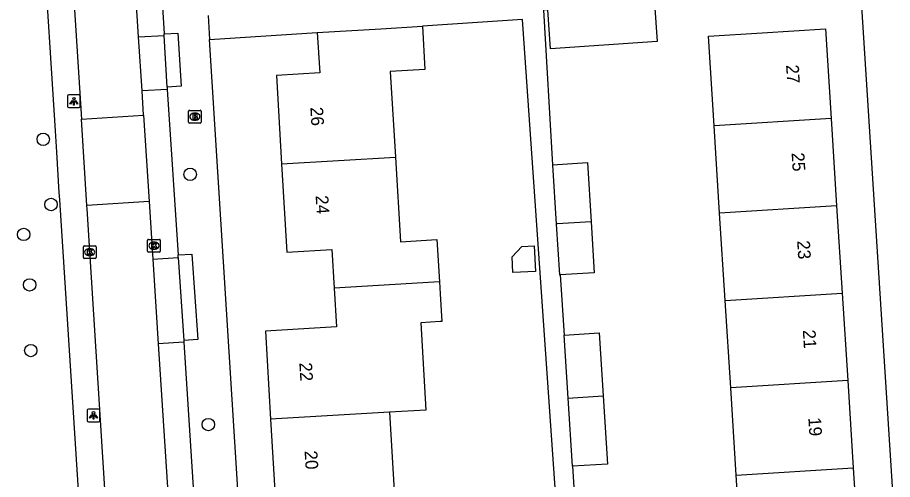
# Model space of a CAD drawing. Extents: x 159689 to 160786, y 387323 to 388339.
# Drawn here: x 160466.7 to 160535.6, y 388174.8 to 388211.2 of the extents above; entities that cross this region are included whole.
import ezdxf

# ---------------------------------------------------------------- set-up
doc = ezdxf.new("R2010")
doc.units = 0
for name, color, linetype in [('IMGEO_Boom', 7, 'Continuous'), ('IMGEO_Brandkraan', 7, 'Continuous'), ('IMGEO_Kolk', 7, 'Continuous'), ('IMGEO_Lichtpunt', 7, 'Continuous'), ('IMGEO_Pand', 7, 'Continuous'), ('IMGEO_Pand_nummerreeks', 7, 'Continuous'), ('IMGEO_Rijbaan_lokaal_open', 7, 'Continuous'), ('IMGEO_Voetpad_open', 7, 'Continuous')]:
    doc.layers.add(name, color=color, linetype=linetype)

msp = doc.modelspace()

# ---------------------------------------------------------------- linework, layer by layer
at = {"layer": 'IMGEO_Boom'}
for centre in [(160468.75, 388201.558), (160480.316, 388198.796), (160469.365, 388196.419), (160467.213, 388194.064), (160467.68, 388190.089), (160467.769, 388184.917), (160481.75, 388179.088)]:
    msp.add_circle(centre, 0.489, dxfattribs=at)
at = {"layer": 'IMGEO_Brandkraan'}
for p, q in [((160480.191, 388202.912), (160480.191, 388203.764)), ((160480.266, 388203.838), (160481.118, 388203.838)), ((160481.192, 388203.764), (160481.192, 388202.912)), ((160480.702, 388203.058), (160480.677, 388203.058)), ((160480.679, 388203.618), (160480.704, 388203.618)), ((160481.118, 388202.838), (160480.266, 388202.838))]:
    msp.add_line(p, q, dxfattribs=at)
for points in [[(160480.191, 388202.912), (160480.191, 388203.764)], [(160480.266, 388203.838), (160481.118, 388203.838)], [(160481.192, 388203.764), (160481.192, 388202.912)], [(160480.539, 388203.538), (160480.539, 388203.138), (160480.752, 388203.138)], [(160480.77, 388203.538), (160480.539, 388203.538)], [(160480.718, 388203.457), (160480.664, 388203.457), (160480.664, 388203.381)], [(160480.664, 388203.381), (160480.717, 388203.381)], [(160480.726, 388203.305), (160480.664, 388203.305), (160480.664, 388203.224)], [(160480.664, 388203.224), (160480.726, 388203.224)], [(160481.118, 388202.838), (160480.266, 388202.838)]]:
    msp.add_lwpolyline(points, dxfattribs=at)
for centre, radius, start, end in [((160480.268, 388203.762), 0.0765, 91.55205, 178.44795), ((160480.268, 388203.762), 0.0765, 91.55205, 178.44795), ((160481.116, 388203.762), 0.0765, 1.55205, 88.44795), ((160481.116, 388203.762), 0.0765, 1.55205, 88.44795), ((160480.719, 388203.419), 0.0379, 267.82845, 90.93552), ((160480.727, 388203.264), 0.0404, 269.87594, 90.50774), ((160480.758, 388203.389), 0.251, 268.66757, 293.53466), ((160480.774, 388203.393), 0.145, 59.4692, 91.53667), ((160480.799, 388203.44), 0.0922, 285.51372, 58.15012), ((160480.804, 388203.248), 0.105, 301.31148, 78.98903), ((160480.268, 388202.914), 0.0765, 181.55205, 268.44795), ((160480.268, 388202.914), 0.0765, 181.55205, 268.44795), ((160481.116, 388202.914), 0.0765, 271.55205, 358.44795), ((160481.116, 388202.914), 0.0765, 271.55205, 358.44795)]:
    msp.add_arc(centre, radius, start, end, dxfattribs=at)
for centre, major_axis, ratio, start_param, end_param in [((160480.678, 388203.338), (-0.387, 0.002), 0.722429, 4.712389, 7.853982), ((160480.703, 388203.338), (-0.39, 0.002), 0.717154, 1.570796, 4.712389)]:
    msp.add_ellipse(centre, major_axis=major_axis, ratio=ratio, start_param=start_param, end_param=end_param, dxfattribs=at)
at = {"layer": 'IMGEO_Kolk'}
for p, q in [((160476.968, 388192.75), (160476.968, 388193.602)), ((160477.043, 388193.676), (160477.895, 388193.676)), ((160477.456, 388193.456), (160477.481, 388193.456)), ((160477.969, 388193.602), (160477.969, 388192.75)), ((160471.909, 388192.24), (160471.909, 388193.092)), ((160471.984, 388193.166), (160472.836, 388193.166)), ((160472.397, 388192.946), (160472.422, 388192.946)), ((160472.91, 388193.092), (160472.91, 388192.24)), ((160477.895, 388192.676), (160477.043, 388192.676)), ((160477.479, 388192.896), (160477.454, 388192.896)), ((160472.836, 388192.166), (160471.984, 388192.166)), ((160472.42, 388192.386), (160472.395, 388192.386))]:
    msp.add_line(p, q, dxfattribs=at)
for points in [[(160476.968, 388192.75), (160476.968, 388193.602)], [(160477.043, 388193.676), (160477.895, 388193.676)], [(160477.289, 388193.376), (160477.412, 388193.376), (160477.412, 388193.225), (160477.542, 388193.376), (160477.706, 388193.376), (160477.56, 388193.225), (160477.713, 388192.976), (160477.561, 388192.976), (160477.476, 388193.14), (160477.412, 388193.073), (160477.412, 388192.976), (160477.289, 388192.976), (160477.289, 388193.376)], [(160477.969, 388193.602), (160477.969, 388192.75)], [(160471.909, 388192.24), (160471.909, 388193.092)], [(160471.984, 388193.166), (160472.836, 388193.166)], [(160472.23, 388192.866), (160472.353, 388192.866), (160472.353, 388192.715), (160472.483, 388192.866), (160472.647, 388192.866), (160472.501, 388192.715), (160472.654, 388192.466), (160472.502, 388192.466), (160472.417, 388192.63), (160472.353, 388192.563), (160472.353, 388192.466), (160472.23, 388192.466), (160472.23, 388192.866)], [(160472.91, 388193.092), (160472.91, 388192.24)], [(160477.895, 388192.676), (160477.043, 388192.676)], [(160472.836, 388192.166), (160471.984, 388192.166)]]:
    msp.add_lwpolyline(points, dxfattribs=at)
for centre, start, end in [((160477.045, 388193.6), 91.55205, 178.44795), ((160477.045, 388193.6), 91.55205, 178.44795), ((160477.893, 388193.6), 1.55205, 88.44795), ((160477.893, 388193.6), 1.55205, 88.44795), ((160471.986, 388193.09), 91.55205, 178.44795), ((160471.986, 388193.09), 91.55205, 178.44795), ((160472.834, 388193.09), 1.55205, 88.44795), ((160472.834, 388193.09), 1.55205, 88.44795), ((160477.045, 388192.752), 181.55205, 268.44795), ((160477.045, 388192.752), 181.55205, 268.44795), ((160477.893, 388192.752), 271.55205, 358.44795), ((160477.893, 388192.752), 271.55205, 358.44795), ((160471.986, 388192.242), 181.55205, 268.44795), ((160471.986, 388192.242), 181.55205, 268.44795), ((160472.834, 388192.242), 271.55205, 358.44795), ((160472.834, 388192.242), 271.55205, 358.44795)]:
    msp.add_arc(centre, 0.0765, start, end, dxfattribs=at)
for centre, major_axis, ratio, start_param, end_param in [((160477.455, 388193.176), (-0.387, 0.002), 0.722429, 4.712389, 7.853982), ((160477.48, 388193.176), (-0.39, 0.002), 0.717154, 1.570796, 4.712389), ((160472.396, 388192.666), (-0.387, 0.002), 0.722429, 4.712389, 7.853982), ((160472.421, 388192.666), (-0.39, 0.002), 0.717154, 1.570796, 4.712389)]:
    msp.add_ellipse(centre, major_axis=major_axis, ratio=ratio, start_param=start_param, end_param=end_param, dxfattribs=at)
at = {"layer": 'IMGEO_Lichtpunt'}
for p, q in [((160470.67, 388204.953), (160470.67, 388204.146)), ((160470.67, 388204.953), (160470.67, 388204.146)), ((160471.572, 388205.048), (160470.764, 388205.048)), ((160471.572, 388205.048), (160470.764, 388205.048)), ((160471.666, 388204.146), (160471.666, 388204.953)), ((160471.666, 388204.146), (160471.666, 388204.953)), ((160470.764, 388204.052), (160471.572, 388204.052)), ((160470.764, 388204.052), (160471.572, 388204.052)), ((160473.113, 388180.308), (160472.305, 388180.308)), ((160473.113, 388180.308), (160472.305, 388180.308)), ((160472.211, 388180.213), (160472.211, 388179.406)), ((160472.211, 388180.213), (160472.211, 388179.406)), ((160473.207, 388179.406), (160473.207, 388180.213)), ((160473.207, 388179.406), (160473.207, 388180.213)), ((160472.305, 388179.312), (160473.113, 388179.312)), ((160472.305, 388179.312), (160473.113, 388179.312))]:
    msp.add_line(p, q, dxfattribs=at)
for points in [[(160471.044, 388204.617), (160471.083, 388204.589), (160470.895, 388204.327), (160470.857, 388204.354), (160471.044, 388204.617)], [(160471.146, 388204.569), (160471.193, 388204.569), (160471.193, 388204.247), (160471.146, 388204.247), (160471.146, 388204.569)], [(160471.256, 388204.589), (160471.294, 388204.616), (160471.481, 388204.354), (160471.442, 388204.326), (160471.256, 388204.589)], [(160472.585, 388179.877), (160472.624, 388179.849), (160472.436, 388179.587), (160472.398, 388179.614), (160472.585, 388179.877)], [(160472.687, 388179.829), (160472.734, 388179.829), (160472.734, 388179.507), (160472.687, 388179.507), (160472.687, 388179.829)], [(160472.797, 388179.849), (160472.835, 388179.876), (160473.022, 388179.614), (160472.983, 388179.586), (160472.797, 388179.849)]]:
    msp.add_lwpolyline(points, dxfattribs=at)
for centre in [(160471.169, 388204.751), (160472.71, 388180.011)]:
    msp.add_circle(centre, 0.0994, dxfattribs=at)
for centre, start, end in [((160470.764, 388204.953), 90, 180), ((160470.764, 388204.953), 90, 180), ((160471.572, 388204.953), 0, 90), ((160471.572, 388204.953), 0, 90), ((160470.764, 388204.146), 180, 270), ((160470.764, 388204.146), 180, 270), ((160471.572, 388204.146), 270, 0), ((160471.572, 388204.146), 270, 360), ((160472.305, 388180.213), 90, 180), ((160472.305, 388180.213), 90, 180), ((160473.113, 388180.213), 0, 90), ((160473.113, 388180.213), 0, 90), ((160472.305, 388179.406), 180, 270), ((160472.305, 388179.406), 180, 270), ((160473.113, 388179.406), 270, 0), ((160473.113, 388179.406), 270, 360)]:
    msp.add_arc(centre, 0.0946, start, end, dxfattribs=at)
at = {"layer": 'IMGEO_Pand'}
for points in [[(160516.878, 388212.244), (160517.078, 388209.254), (160508.689, 388208.694), (160508.485, 388211.751)], [(160490.328, 388209.961), (160490.518, 388206.78), (160487.105, 388206.576), (160487.521, 388199.618)], [(160490.328, 388209.961), (160495.32, 388210.26), (160498.603, 388210.456)], [(160498.603, 388210.456), (160498.806, 388207.059), (160496.074, 388206.896), (160496.477, 388200.152)], [(160521.577, 388202.61), (160521.132, 388209.668), (160525.355, 388209.934), (160530.345, 388210.249), (160530.79, 388203.191)], [(160530.79, 388203.191), (160521.577, 388202.61)], [(160530.79, 388203.191), (160531.224, 388196.314)], [(160522.011, 388195.733), (160521.577, 388202.61)], [(160487.521, 388199.618), (160496.477, 388200.152)], [(160487.521, 388199.618), (160487.937, 388192.662), (160491.476, 388192.873), (160491.658, 388189.828)], [(160496.477, 388200.152), (160496.875, 388193.491), (160499.745, 388193.663), (160499.944, 388190.324)], [(160508.851, 388199.554), (160511.592, 388199.727), (160511.887, 388195.057)], [(160508.851, 388199.554), (160509.146, 388194.885)], [(160531.224, 388196.314), (160522.011, 388195.733)], [(160531.224, 388196.314), (160531.658, 388189.438)], [(160522.445, 388188.857), (160522.011, 388195.733)], [(160511.887, 388195.057), (160509.205, 388194.889), (160509.146, 388194.885)], [(160509.146, 388194.885), (160509.399, 388190.872), (160509.461, 388190.876)], [(160511.887, 388195.057), (160512.14, 388191.045), (160509.461, 388190.876)], [(160505.728, 388191.056), (160505.669, 388192.308), (160506.433, 388193.125), (160507.417, 388193.176), (160507.514, 388191.141), (160505.728, 388191.056)], [(160499.944, 388190.324), (160491.658, 388189.828)], [(160499.944, 388190.324), (160500, 388189.39), (160500.13, 388187.212), (160500, 388187.204), (160498.476, 388187.113), (160498.884, 388180.234), (160496.006, 388180.063)], [(160491.658, 388189.828), (160491.84, 388186.782), (160486.238, 388186.448), (160486.652, 388179.508)], [(160522.445, 388188.857), (160531.658, 388189.438)], [(160531.658, 388189.438), (160532.092, 388182.562)], [(160522.879, 388181.981), (160522.445, 388188.857)], [(160509.765, 388186.128), (160509.737, 388186.126), (160510.05, 388181.172)], [(160509.765, 388186.128), (160512.531, 388186.302), (160512.843, 388181.348)], [(160532.092, 388182.562), (160522.879, 388181.981)], [(160532.092, 388182.562), (160532.525, 388175.685)], [(160523.312, 388175.103), (160522.879, 388181.981)], [(160510.05, 388181.172), (160512.843, 388181.348)], [(160510.05, 388181.172), (160510.388, 388175.803), (160510.425, 388175.805)], [(160512.843, 388181.348), (160513.182, 388175.979), (160510.425, 388175.805)], [(160496.006, 388180.063), (160486.652, 388179.508)], [(160496.006, 388180.063), (160496.402, 388173.427), (160500, 388173.642), (160500.973, 388173.7), (160501.171, 388170.383)], [(160486.652, 388179.508), (160487.067, 388172.565), (160492.707, 388172.903), (160492.888, 388169.882)], [(160523.312, 388175.103), (160532.525, 388175.685)], [(160532.525, 388175.685), (160532.959, 388168.809)], [(160523.746, 388168.228), (160523.312, 388175.103)]]:
    msp.add_lwpolyline(points, dxfattribs=at)
at = {"layer": 'IMGEO_Rijbaan_lokaal_open'}
for points in [[(160476.264, 388209.621), (160474.924, 388230.719)], [(160470.235, 388226.993), (160471.751, 388203.137)], [(160476.534, 388205.361), (160476.264, 388209.621)], [(160476.654, 388203.464), (160476.534, 388205.361)], [(160471.751, 388203.137), (160476.654, 388203.464)], [(160472.184, 388196.332), (160471.751, 388203.137)], [(160476.654, 388203.464), (160477.086, 388196.654)], [(160477.086, 388196.654), (160472.184, 388196.332)], [(160475.549, 388143.221), (160472.2, 388196.074), (160472.184, 388196.332)], [(160477.086, 388196.654), (160477.378, 388192.106)], [(160477.378, 388192.106), (160477.804, 388185.454)], [(160477.804, 388185.454), (160478.657, 388172.142)]]:
    msp.add_lwpolyline(points, dxfattribs=at)
at = {"layer": 'IMGEO_Voetpad_open'}
for points in [[(160467.736, 388232.609), (160469.68, 388202.232), (160469.788, 388200.533), (160469.99, 388197.379), (160470.027, 388196.801), (160471.045, 388180.851), (160471.41, 388175.127), (160473.641, 388140.17), (160474.291, 388129.99), (160476.219, 388097.501), (160476.522, 388090.3)], [(160477.158, 388227.573), (160478.261, 388209.857)], [(160537.005, 388152.406), (160533.135, 388213.277)], [(160481.736, 388211.296), (160481.853, 388209.429)], [(160508.485, 388211.751), (160508.128, 388211.727), (160508.851, 388199.554)], [(160502.461, 388150.417), (160510.69, 388150.767), (160506.498, 388211.005), (160498.603, 388210.456)], [(160478.261, 388209.857), (160479.349, 388209.924), (160479.604, 388205.741), (160478.51, 388205.654)], [(160481.853, 388209.429), (160490.328, 388209.961)], [(160476.264, 388209.621), (160478.268, 388209.74)], [(160478.268, 388209.74), (160478.261, 388209.857)], [(160478.51, 388205.654), (160478.268, 388209.74)], [(160485.625, 388149.385), (160481.853, 388209.429)], [(160478.521, 388205.49), (160476.534, 388205.361)], [(160478.51, 388205.654), (160478.521, 388205.49)], [(160478.521, 388205.49), (160479.368, 388192.452)], [(160477.378, 388192.106), (160479.382, 388192.239)], [(160479.368, 388192.452), (160480.453, 388192.507), (160480.928, 388185.79), (160479.815, 388185.721)], [(160479.382, 388192.239), (160479.368, 388192.452)], [(160479.382, 388192.239), (160479.815, 388185.721)], [(160509.461, 388190.876), (160509.765, 388186.128)], [(160479.823, 388185.588), (160477.804, 388185.454)], [(160479.815, 388185.721), (160479.823, 388185.588)], [(160479.823, 388185.588), (160480.659, 388172.507)], [(160510.425, 388175.805), (160511.828, 388153.858)]]:
    msp.add_lwpolyline(points, dxfattribs=at)

# ---------------------------------------------------------------- texts
at = {"layer": 'IMGEO_Pand_nummerreeks'}
for s, rotation, p in [('27', 273.60957, (160527.237, 388207.407)), ('26', 273.42198, (160489.779, 388204.073)), ('25', 273.60957, (160527.674, 388200.485)), ('24', 273.42198, (160490.195, 388197.116)), ('23', 273.60957, (160528.11, 388193.564)), ('21', 273.60957, (160528.555, 388186.529)), ('22', 273.41726, (160488.911, 388183.955)), ('19', 273.60957, (160528.99, 388179.63)), ('20', 273.41726, (160489.326, 388177.008))]:
    msp.add_text(s, height=1, rotation=rotation, dxfattribs=at).set_placement(p)

doc.saveas('drawing.dxf')
